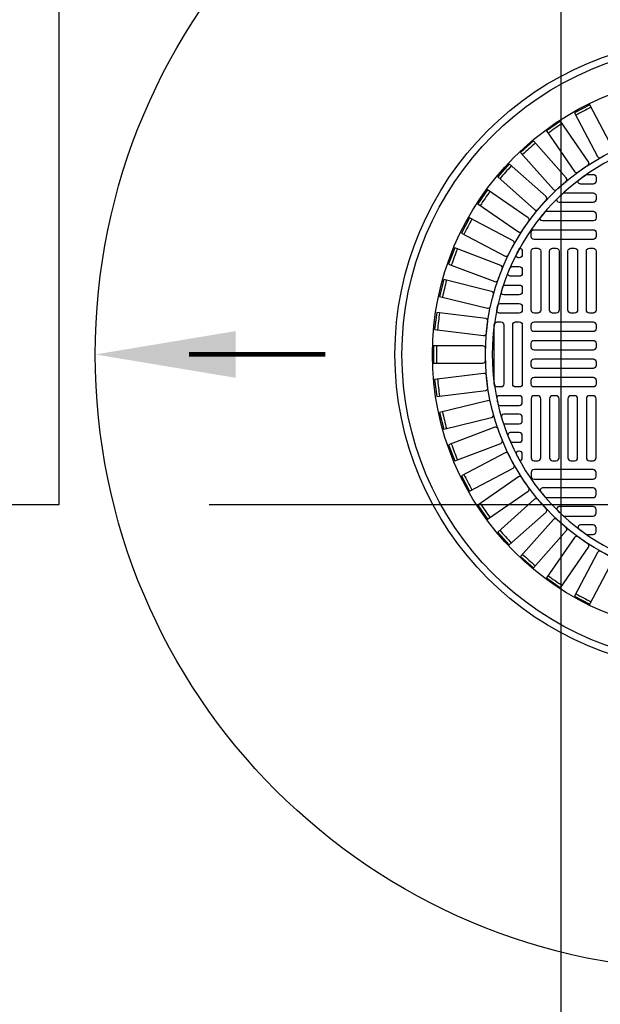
# Model space of a CAD drawing. Extents: x -169 to 6736, y -208 to 3022.
# Tile 664 of 673: x 6393 to 6409, y 1529 to 1555. Entities that reach past the tile are written whole.
import ezdxf

# ---------------------------------------------------------------- set-up
doc = ezdxf.new("R2010")
doc.units = 0
doc.header["$MEASUREMENT"] = 0
doc.header["$PDSIZE"] = 1
doc.linetypes.add('HIDDEN3', pattern=[0.1875, 0.125, -0.0625])
doc.layers.get('DEFPOINTS').update_dxf_attribs({"linetype": 'CONTINUOUS'})
for name, color, linetype in [('DIM', 3, 'CONTINUOUS'), ('MONITOR-WELL-COVER', 2, 'CONTINUOUS'), ('MONITOR-WELL-COVER-HATCH', 252, 'CONTINUOUS'), ('TANK-ANCHOR', 4, 'CONTINUOUS'), ('TANK-SLOPE', 3, 'CONTINUOUS'), ('TANK-UST', 5, 'CONTINUOUS')]:
    doc.layers.add(name, color=color, linetype=linetype)
doc.styles.add('SIMPLEX', font='simplex')
doc.dimstyles.new('DIM64', dxfattribs={"dimscale": 64, "dimtxt": 0.09375, "dimasz": 0.09375, "dimexe": 0.0625, "dimexo": 0.0625, "dimgap": 0.046875, "dimtad": 1, "dimdec": 4, "dimzin": 3, "dimdsep": 46, "dimlunit": 4, "dimtxsty": 'SIMPLEX', "dimcen": 0, "dimclrd": 256, "dimclre": 256, "dimclrt": 256, "dimadec": 0, "dimazin": 0, "dimtfac": 1, "dimtdec": 4, "dimtmove": 0, "dimatfit": 3, "dimfxl": 1, "dimfrac": 2, "dimtolj": 1, "dimtzin": 0, "dimarcsym": 0})

# ---------------------------------------------------------------- blocks, each defined once
blk = doc.blocks.new('*D90')
at = {"layer": 'DEFPOINTS', "color": 0, "transparency": 16777216}
for p in [(6443.904, 1608.018), (6443.904, 1578.018), (6407.911, 1479.018)]:
    blk.add_point(p, dxfattribs=at)
at = {"layer": 'DIM', "lineweight": -2, "transparency": 16777216}
for p, q in [((6407.911, 1483.018), (6407.911, 1612.018)), ((6443.904, 1582.018), (6443.904, 1612.018)), ((6413.911, 1608.018), (6437.904, 1608.018))]:
    blk.add_line(p, q, dxfattribs=at)
at = {"layer": 'DIM', "transparency": 16777216}
for points in [[(6413.911, 1609.018), (6413.911, 1607.018), (6407.911, 1608.018)], [(6437.904, 1609.018), (6437.904, 1607.018), (6443.904, 1608.018)]]:
    blk.add_solid(points, dxfattribs=at)
at = {"layer": 'DIM', "transparency": 16777216, "insert": (6425.908, 1614.59), "char_height": 6, "attachment_point": 5, "style": 'SIMPLEX'}
blk.add_mtext('\\A1;3\'-0"', dxfattribs=at)
blk = doc.blocks.new('*D93')
at = {"layer": 'DEFPOINTS', "color": 0, "transparency": 16777216}
for p in [(6443.911, 1578.018), (6473.911, 1578.018), (6394.51, 1542.018)]:
    blk.add_point(p, dxfattribs=at)
at = {"layer": 'DIM', "lineweight": -2, "transparency": 16777216}
for p, q in [((6447.911, 1578.018), (6477.911, 1578.018)), ((6473.911, 1548.018), (6473.911, 1572.018)), ((6398.51, 1542.018), (6477.911, 1542.018))]:
    blk.add_line(p, q, dxfattribs=at)
at = {"layer": 'DIM', "transparency": 16777216}
for points in [[(6472.911, 1572.018), (6474.911, 1572.018), (6473.911, 1578.018)], [(6472.911, 1548.018), (6474.911, 1548.018), (6473.911, 1542.018)]]:
    blk.add_solid(points, dxfattribs=at)
at = {"layer": 'DIM', "transparency": 16777216, "insert": (6467.339, 1560.018), "char_height": 6, "attachment_point": 5, "rotation": 90, "style": 'SIMPLEX'}
blk.add_mtext('\\A1;3\'-0"', dxfattribs=at)
blk = doc.blocks.new('*D101')
at = {"layer": 'DEFPOINTS', "color": 0, "transparency": 16777216}
for p in [(6473.911, 1542.018), (6473.911, 1542.018), (6394.51, 1416.018)]:
    blk.add_point(p, dxfattribs=at)
at = {"layer": 'DIM', "lineweight": -2, "transparency": 16777216}
for p, q in [((6473.911, 1422.018), (6473.911, 1536.018)), ((6398.51, 1416.018), (6477.911, 1416.018))]:
    blk.add_line(p, q, dxfattribs=at)
at = {"layer": 'DIM', "transparency": 16777216}
for points in [[(6472.911, 1536.018), (6474.911, 1536.018), (6473.911, 1542.018)], [(6472.911, 1422.018), (6474.911, 1422.018), (6473.911, 1416.018)]]:
    blk.add_solid(points, dxfattribs=at)
at = {"layer": 'DIM', "transparency": 16777216, "insert": (6467.339, 1479.018), "char_height": 6, "attachment_point": 5, "rotation": 90, "style": 'SIMPLEX'}
blk.add_mtext('\\A1;10\'-6"', dxfattribs=at)

msp = doc.modelspace()

# ---------------------------------------------------------------- linework, layer by layer
at = {"layer": 'MONITOR-WELL-COVER', "color": 4}
msp.add_circle((6411.9106, 1546.01839), 8.4375, dxfattribs=at)
at = {"layer": 'MONITOR-WELL-COVER', "color": 1}
msp.add_circle((6411.9106, 1546.01839), 8.25, dxfattribs=at)
at = {"layer": 'MONITOR-WELL-COVER', "color": 2}
msp.add_circle((6411.9106, 1546.01839), 7.4375, dxfattribs=at)
at = {"layer": 'MONITOR-WELL-COVER-HATCH', "linetype": 'Continuous'}
for p, q in [((6406.87123, 1548.67587), (6406.87123, 1548.67587)), ((6406.79249, 1548.36091), (6406.79249, 1548.36091)), ((6406.87123, 1548.18375), (6406.87123, 1548.18375)), ((6406.79249, 1543.67587), (6406.79249, 1543.67587))]:
    msp.add_line(p, q, dxfattribs=at)
for points in [[(6408.96665, 1551.27523, -0.00491171), (6409.25665, 1551.42743, 0.41709369), (6409.2849, 1551.51652), (6408.6733, 1552.68182), (6408.2657, 1552.46789), (6408.87729, 1551.30259, 0.41709369), (6408.96665, 1551.27523)], [(6408.35448, 1550.88205, -0.00491171), (6408.62402, 1551.0681, 0.41709369), (6408.64131, 1551.15994), (6407.89372, 1552.24302), (6407.51487, 1551.98152), (6408.26247, 1550.89844, 0.41709369), (6408.35448, 1550.88205)], [(6407.79415, 1550.41794, -0.00491171), (6408.0393, 1550.63513, 0.41709369), (6408.04541, 1550.72838), (6407.17271, 1551.71346), (6406.82814, 1551.4082), (6407.70084, 1550.42313, 0.41709369), (6407.79415, 1550.41794)], [(6407.29386, 1549.88968, -0.00491171), (6407.51104, 1550.13483, 0.41709369), (6407.50586, 1550.22815), (6406.52079, 1551.10084), (6406.21553, 1550.75628), (6407.2006, 1549.88358, 0.41709369), (6407.29386, 1549.88968)], [(6406.86089, 1549.30497, -0.00491171), (6407.04694, 1549.57451, 0.41709369), (6407.03055, 1549.66652), (6405.94746, 1550.41412), (6405.68596, 1550.03527), (6406.76905, 1549.28767, 0.41709369), (6406.86089, 1549.30497)], [(6406.50155, 1548.67233, -0.00491171), (6406.65376, 1548.96234, 0.41709369), (6406.62639, 1549.0517), (6405.4611, 1549.66329), (6405.24717, 1549.25569), (6406.41247, 1548.64409, 0.41709369), (6406.50155, 1548.67233)], [(6406.22109, 1548.001, -0.00491171), (6406.33723, 1548.30723, 0.41709369), (6406.2993, 1548.39264), (6405.06877, 1548.85931), (6404.90554, 1548.4289), (6406.13606, 1547.96222, 0.41709369), (6406.22109, 1548.001)], [(6406.0236, 1547.30075, -0.00491171), (6406.10198, 1547.61875, 0.41709369), (6406.05403, 1547.69896), (6404.77622, 1548.01391), (6404.66606, 1547.56696), (6405.94386, 1547.25201, 0.41709369), (6406.0236, 1547.30075)], [(6405.91195, 1546.5818, -0.00491171), (6405.95143, 1546.90693, 0.41709369), (6405.89416, 1546.98078), (6404.58771, 1547.13941), (6404.53222, 1546.68243), (6405.83867, 1546.5238, 0.41709369), (6405.91195, 1546.5818)], [(6405.88778, 1545.85463, -0.00491171), (6405.88778, 1546.18215, 0.41709369), (6405.82202, 1546.24856), (6404.50598, 1546.24856), (6404.50598, 1545.78823), (6405.82202, 1545.78823, 0.41709369), (6405.88778, 1545.85463)], [(6405.95143, 1545.12986, -0.00491171), (6405.91195, 1545.45499, 0.41709369), (6405.83867, 1545.51298), (6404.53222, 1545.35435), (6404.58771, 1544.89738), (6405.89416, 1545.05601, 0.41709369), (6405.95143, 1545.12986)], [(6406.10198, 1544.41804, -0.00491171), (6406.0236, 1544.73604, 0.41709369), (6405.94386, 1544.78478), (6404.66606, 1544.46983), (6404.77622, 1544.02287), (6406.05403, 1544.33782, 0.41709369), (6406.10198, 1544.41804)], [(6406.33723, 1543.72955, -0.00491171), (6406.22109, 1544.03579, 0.41709369), (6406.13606, 1544.07456), (6404.90554, 1543.60789), (6405.06877, 1543.17747), (6406.2993, 1543.64414, 0.41709369), (6406.33723, 1543.72955)], [(6406.65376, 1543.07445, -0.00491171), (6406.50155, 1543.36445, 0.41709369), (6406.41247, 1543.39269), (6405.24717, 1542.7811), (6405.4611, 1542.37349), (6406.62639, 1542.98509, 0.41709369), (6406.65376, 1543.07445)], [(6407.04694, 1542.46227, -0.00491171), (6406.86089, 1542.73181, 0.41709369), (6406.76905, 1542.74911), (6405.68596, 1542.00151), (6405.94746, 1541.62267), (6407.03055, 1542.37026, 0.41709369), (6407.04694, 1542.46227)], [(6407.51104, 1541.90195, -0.00491171), (6407.29386, 1542.1471, 0.41709369), (6407.2006, 1542.1532), (6406.21553, 1541.2805), (6406.52079, 1540.93594), (6407.50586, 1541.80864, 0.41709369), (6407.51104, 1541.90195)], [(6408.0393, 1541.40166, -0.00491171), (6407.79415, 1541.61884, 0.41709369), (6407.70084, 1541.61366), (6406.82814, 1540.62858), (6407.17271, 1540.32333), (6408.04541, 1541.3084, 0.41709369), (6408.0393, 1541.40166)], [(6408.62402, 1540.96868, -0.00491171), (6408.35448, 1541.15474, 0.41709369), (6408.26247, 1541.13834), (6407.51487, 1540.05526), (6407.89372, 1539.79376), (6408.64131, 1540.87684, 0.41709369), (6408.62402, 1540.96868)], [(6409.25665, 1540.60935, -0.00491171), (6408.96665, 1540.76155, 0.41709369), (6408.87729, 1540.73419), (6408.2657, 1539.56889), (6408.6733, 1539.35496), (6409.2849, 1540.52026, 0.41709369), (6409.25665, 1540.60935)]]:
    msp.add_lwpolyline(points, format="xyb", dxfattribs=at)
for points in [[(6408.57122, 1550.81032, -0.15334179), (6408.60695, 1550.82154), (6408.76099, 1550.82154, -0.41421356), (6408.83973, 1550.7428), (6408.83973, 1550.64438, -0.41421356), (6408.76099, 1550.56564), (6408.42662, 1550.56564, -0.71935754), (6408.38894, 1550.678, -0.00964206)], [(6407.95187, 1550.31287, -0.18836628), (6407.99424, 1550.32942), (6408.76099, 1550.32942, -0.41421356), (6408.83973, 1550.25068), (6408.83973, 1550.15225, -0.41421356), (6408.76099, 1550.07351), (6407.85683, 1550.07351, -0.67100778), (6407.81298, 1550.18055, -0.0082117)], [(6407.4113, 1549.58138, -0.63010886), (6407.36264, 1549.6831, -0.00736221), (6407.47251, 1549.81542, -0.21918356), (6407.52, 1549.83729), (6408.76099, 1549.83729, -0.41421356), (6408.83973, 1549.75855), (6408.83973, 1549.66012, -0.41421356), (6408.76099, 1549.58138)], [(6406.60123, 1548.36091), (6406.79249, 1548.36091, -0.41421356), (6406.87123, 1548.28217), (6406.87123, 1548.18375, -0.41421356), (6406.79249, 1548.10501), (6406.54691, 1548.10501, -0.53078582), (6406.48889, 1548.19075, -0.00613229), (6406.5438, 1548.32307, -0.29982265)], [(6406.31518, 1547.6933, -0.00593375), (6406.3565, 1547.82562, -0.32480274), (6406.41594, 1547.86879), (6406.79249, 1547.86879), (6406.79249, 1547.86879, -0.41421356), (6406.87123, 1547.79005), (6406.87123, 1547.69162), (6406.87123, 1547.69162, -0.41421356), (6406.79249, 1547.61288), (6406.37505, 1547.61288, -0.5022062)], [(6406.18979, 1547.19585, -0.00579688), (6406.21863, 1547.32818, -0.34941735), (6406.27954, 1547.37666), (6406.79249, 1547.37666), (6406.79249, 1547.37666, -0.41421356), (6406.87123, 1547.29792), (6406.87123, 1547.19949), (6406.87123, 1547.19949, -0.41421356), (6406.79249, 1547.12075), (6406.25101, 1547.12075, -0.47499675)], [(6406.18979, 1544.84093, 0.00579688), (6406.21863, 1544.70861, 0.34941735), (6406.27954, 1544.66012), (6406.79249, 1544.66012), (6406.79249, 1544.66012, 0.41421356), (6406.87123, 1544.73886), (6406.87123, 1544.83729), (6406.87123, 1544.83729, 0.41421356), (6406.79249, 1544.91603), (6406.25101, 1544.91603, 0.47499675)], [(6406.31518, 1544.34348, 0.00593375), (6406.3565, 1544.21116, 0.32480274), (6406.41594, 1544.168), (6406.79249, 1544.168), (6406.79249, 1544.168, 0.41421356), (6406.87123, 1544.24674), (6406.87123, 1544.34516), (6406.87123, 1544.34516, 0.41421356), (6406.79249, 1544.4239), (6406.37505, 1544.4239, 0.5022062)], [(6406.60123, 1543.67587), (6406.79249, 1543.67587, 0.41421356), (6406.87123, 1543.75461), (6406.87123, 1543.85304, 0.41421356), (6406.79249, 1543.93178), (6406.54691, 1543.93178, 0.53078582), (6406.48889, 1543.84603, 0.00613229), (6406.5438, 1543.71371, 0.29982265)], [(6407.4113, 1542.4554, 0.63010886), (6407.36264, 1542.35368, 0.00736221), (6407.47251, 1542.22136, 0.21918356), (6407.52, 1542.19949), (6408.76099, 1542.19949, 0.41421356), (6408.83973, 1542.27823), (6408.83973, 1542.37666, 0.41421356), (6408.76099, 1542.4554)], [(6407.95187, 1541.72391, 0.18836628), (6407.99424, 1541.70737), (6408.76099, 1541.70737, 0.41421356), (6408.83973, 1541.78611), (6408.83973, 1541.88453, 0.41421356), (6408.76099, 1541.96327), (6407.85683, 1541.96327, 0.67100778), (6407.81298, 1541.85624, 0.0082117)], [(6408.57122, 1541.22646, 0.15334179), (6408.60695, 1541.21524), (6408.76099, 1541.21524, 0.41421356), (6408.83973, 1541.29398), (6408.83973, 1541.39241, 0.41421356), (6408.76099, 1541.47115), (6408.42662, 1541.47115, 0.71935754), (6408.38894, 1541.35879, 0.00964206)]]:
    msp.add_lwpolyline(points, format="xyb", close=True, dxfattribs=at)
at = {"layer": 'MONITOR-WELL-COVER-HATCH', "linetype": 'Continuous', "flags": 128}
for points in [[(6408.83973, 1549.168, -0.41421356), (6408.76099, 1549.08926), (6407.18619, 1549.08926, -0.41421356), (6407.10745, 1549.168), (6407.10745, 1549.26642, -0.41421356), (6407.18619, 1549.34516), (6408.76099, 1549.34516, -0.41421356), (6408.83973, 1549.26642)], [(6408.83973, 1549.168, -0.41421356), (6408.76099, 1549.08926), (6407.18619, 1549.08926, -0.41421356), (6407.10745, 1549.168), (6407.10745, 1549.26642, -0.41421356), (6407.18619, 1549.34516), (6408.76099, 1549.34516, -0.41421356), (6408.83973, 1549.26642)], [(6407.28461, 1548.85304, -0.41421356), (6407.36335, 1548.7743), (6407.36335, 1547.19949, -0.41421356), (6407.28461, 1547.12075), (6407.18619, 1547.12075, -0.41421356), (6407.10745, 1547.19949), (6407.10745, 1548.7743, -0.41421356), (6407.18619, 1548.85304)], [(6407.77674, 1548.85304, -0.41421356), (6407.85548, 1548.7743), (6407.85548, 1547.19949, -0.41421356), (6407.77674, 1547.12075), (6407.67831, 1547.12075, -0.41421356), (6407.59957, 1547.19949), (6407.59957, 1548.7743, -0.41421356), (6407.67831, 1548.85304)], [(6408.26886, 1548.85304, -0.41421356), (6408.3476, 1548.7743), (6408.3476, 1547.19949, -0.41421356), (6408.26886, 1547.12075), (6408.17044, 1547.12075, -0.41421356), (6408.0917, 1547.19949), (6408.0917, 1548.7743, -0.41421356), (6408.17044, 1548.85304)], [(6408.76099, 1548.85304, -0.41421356), (6408.83973, 1548.7743), (6408.83973, 1547.19949, -0.41421356), (6408.76099, 1547.12075), (6408.66256, 1547.12075, -0.41421356), (6408.58382, 1547.19949), (6408.58382, 1548.7743, -0.41421356), (6408.66256, 1548.85304)], [(6406.20193, 1545.15225, -0.41421356), (6406.12319, 1545.23099), (6406.12319, 1546.80579, -0.41421356), (6406.20193, 1546.88453), (6406.30036, 1546.88453, -0.41421356), (6406.3791, 1546.80579), (6406.3791, 1545.23099, -0.41421356), (6406.30036, 1545.15225)], [(6406.69406, 1545.15225, -0.41421356), (6406.61532, 1545.23099), (6406.61532, 1546.80579, -0.41421356), (6406.69406, 1546.88453), (6406.79249, 1546.88453, -0.41421356), (6406.87123, 1546.80579), (6406.87123, 1545.23099, -0.41421356), (6406.79249, 1545.15225)], [(6408.83973, 1546.70737, -0.41421356), (6408.76099, 1546.62863), (6407.18619, 1546.62863, -0.41421356), (6407.10745, 1546.70737), (6407.10745, 1546.80579, -0.41421356), (6407.18619, 1546.88453), (6408.76099, 1546.88453, -0.41421356), (6408.83973, 1546.80579)], [(6408.83973, 1546.21524, -0.41421356), (6408.76099, 1546.1365), (6407.18619, 1546.1365, -0.41421356), (6407.10745, 1546.21524), (6407.10745, 1546.31367, -0.41421356), (6407.18619, 1546.39241), (6408.76099, 1546.39241, -0.41421356), (6408.83973, 1546.31367)], [(6408.83973, 1545.72312, -0.41421356), (6408.76099, 1545.64438), (6407.18619, 1545.64438, -0.41421356), (6407.10745, 1545.72312), (6407.10745, 1545.82154, -0.41421356), (6407.18619, 1545.90028), (6408.76099, 1545.90028, -0.41421356), (6408.83973, 1545.82154)], [(6408.83973, 1545.23099, -0.41421356), (6408.76099, 1545.15225), (6407.18619, 1545.15225, -0.41421356), (6407.10745, 1545.23099), (6407.10745, 1545.32942, -0.41421356), (6407.18619, 1545.40816), (6408.76099, 1545.40816, -0.41421356), (6408.83973, 1545.32942)], [(6407.28461, 1543.18375, 0.41421356), (6407.36335, 1543.26249), (6407.36335, 1544.83729, 0.41421356), (6407.28461, 1544.91603), (6407.18619, 1544.91603, 0.41421356), (6407.10745, 1544.83729), (6407.10745, 1543.26249, 0.41421356), (6407.18619, 1543.18375)], [(6407.77674, 1543.18375, 0.41421356), (6407.85548, 1543.26249), (6407.85548, 1544.83729, 0.41421356), (6407.77674, 1544.91603), (6407.67831, 1544.91603, 0.41421356), (6407.59957, 1544.83729), (6407.59957, 1543.26249, 0.41421356), (6407.67831, 1543.18375)], [(6408.26886, 1543.18375, 0.41421356), (6408.3476, 1543.26249), (6408.3476, 1544.83729, 0.41421356), (6408.26886, 1544.91603), (6408.17044, 1544.91603, 0.41421356), (6408.0917, 1544.83729), (6408.0917, 1543.26249, 0.41421356), (6408.17044, 1543.18375)], [(6408.76099, 1543.18375, 0.41421356), (6408.83973, 1543.26249), (6408.83973, 1544.83729, 0.41421356), (6408.76099, 1544.91603), (6408.66256, 1544.91603, 0.41421356), (6408.58382, 1544.83729), (6408.58382, 1543.26249, 0.41421356), (6408.66256, 1543.18375)], [(6408.83973, 1542.86879, 0.41421356), (6408.76099, 1542.94753), (6407.18619, 1542.94753, 0.41421356), (6407.10745, 1542.86879), (6407.10745, 1542.77036, 0.41421356), (6407.18619, 1542.69162), (6408.76099, 1542.69162, 0.41421356), (6408.83973, 1542.77036)]]:
    msp.add_lwpolyline(points, format="xyb", close=True, dxfattribs=at)
at = {"layer": 'MONITOR-WELL-COVER-HATCH'}
for points in [[(6406.80343, 1548.85227, -0.37393353), (6406.87123, 1548.7743), (6406.87123, 1548.67587, -0.41421356), (6406.79249, 1548.59713), (6406.77137, 1548.59713, -0.56117558), (6406.71578, 1548.6882, -0.00800005), (6406.80386, 1548.85304)], [(6406.80343, 1543.18451, 0.37393353), (6406.87123, 1543.26249), (6406.87123, 1543.36091, 0.41421356), (6406.79249, 1543.43965), (6406.77137, 1543.43965, 0.56117558), (6406.71578, 1543.34858, 0.00800005), (6406.80386, 1543.18375)]]:
    msp.add_lwpolyline(points, format="xyb", dxfattribs=at)
msp.add_circle((6411.9106, 1546.01839), 6.02362, dxfattribs=at)
at = {"layer": 'MONITOR-WELL-COVER-HATCH', "linetype": 'Continuous'}
for centre, start, end in [((6416.8585, 1536.59095), 116.958734, 118.425881), ((6417.95877, 1537.25609), 123.881811, 125.348958), ((6418.97085, 1538.04901), 130.804888, 132.272035), ((6419.87998, 1538.95813), 137.727965, 139.195112), ((6420.67289, 1539.97021), 144.651042, 146.118189), ((6421.33803, 1541.07049), 151.574119, 153.041266), ((6421.8657, 1542.24292), 158.497196, 159.964343), ((6422.2482, 1543.4704), 165.420272, 166.88742), ((6422.47995, 1544.73504), 172.343349, 173.810497), ((6422.55758, 1546.01839), 179.266426, 180.733574), ((6422.47995, 1547.30174), 186.189503, 187.656651), ((6422.2482, 1548.56638), 193.11258, 194.579728), ((6421.8657, 1549.79386), 200.035657, 201.502804), ((6421.33803, 1550.96629), 206.958734, 208.425881), ((6420.67289, 1552.06657), 213.881811, 215.348958), ((6419.87998, 1553.07865), 220.804888, 222.272035), ((6418.97085, 1553.98777), 227.727965, 229.195112), ((6417.95877, 1554.78069), 234.651042, 236.118189), ((6416.8585, 1555.44583), 241.574119, 243.041266)]:
    msp.add_arc(centre, 17.97762, start, end, dxfattribs=at)
at = {"layer": 'MONITOR-WELL-COVER-HATCH'}
msp.add_arc((6411.9106, 1546.01839), 5.84072, 91.158706, 7.958855, dxfattribs=at)
at = {"layer": 'TANK-ANCHOR'}
msp.add_lwpolyline([(6394.51007, 1560.01839), (6220.51007, 1560.01839), (6220.51007, 1542.01839), (6394.51007, 1542.01839)], close=True, dxfattribs=at)
at = {"layer": 'TANK-SLOPE', "const_width": 0.125}
msp.add_lwpolyline([(6397.9731, 1546.01839), (6401.61388, 1546.01839)], dxfattribs=at)
at = {"layer": 'TANK-SLOPE'}
msp.add_circle((6411.9106, 1546.01839), 16.4375, dxfattribs=at)
msp.add_solid([(6399.2231, 1545.39339), (6395.4731, 1546.01839), (6399.2231, 1546.64339)], dxfattribs=at)
at = {"layer": 'TANK-UST'}
msp.add_lwpolyline([(6345.15422, 1540.01839), (6349.69024, 1540.01839, -0.95433087), (6349.69024, 1418.01839), (6345.15422, 1418.01839)], format="xyb", dxfattribs=at)
at = {"layer": 'TANK-UST', "color": 2, "linetype": 'HIDDEN3'}
msp.add_lwpolyline([(5925.90422, 1539.01839), (5921.39167, 1539.01839, 0.9539575), (5921.39167, 1419.01839), (5925.90422, 1419.01839), (6021.15442, 1419.01839), (6120.17377, 1419.01839), (6345.17377, 1419.01839), (6349.66697, 1419.01839, 0.9539575), (6349.66697, 1539.01839), (6345.17377, 1539.01839), (6120.17377, 1539.01839), (6021.15442, 1539.01839)], format="xyb", close=True, dxfattribs=at)

# ---------------------------------------------------------------- dimensions: what is measured, and where the dimension line sits
at = {"layer": 'DIM'}
dim = msp.add_linear_dim(base=(6443.90442, 1608.01839), p1=(6407.9106, 1479.01839), p2=(6443.90442, 1578.01839), dimstyle='DIM64', dxfattribs=at)
dim.commit()
dim.dimension.update_dxf_attribs({"geometry": '*D90', "text_midpoint": (6425.90751, 1614.58982)})
for base, p1, p2, picture, middle in [((6473.9106, 1578.01839), (6394.51007, 1542.01839), (6443.9106, 1578.01839), '*D93', (6467.33917, 1560.01839)), ((6473.9106, 1542.01839), (6394.51007, 1416.01839), (6473.9106, 1542.01839), '*D101', (6467.33917, 1479.01839))]:
    dim = msp.add_linear_dim(base=base, p1=p1, p2=p2, angle=90, dimstyle='DIM64', override={"dimtmove": 1}, dxfattribs=at)
    dim.commit()
    dim.dimension.update_dxf_attribs({"geometry": picture, "text_midpoint": middle})

doc.saveas('drawing.dxf')
